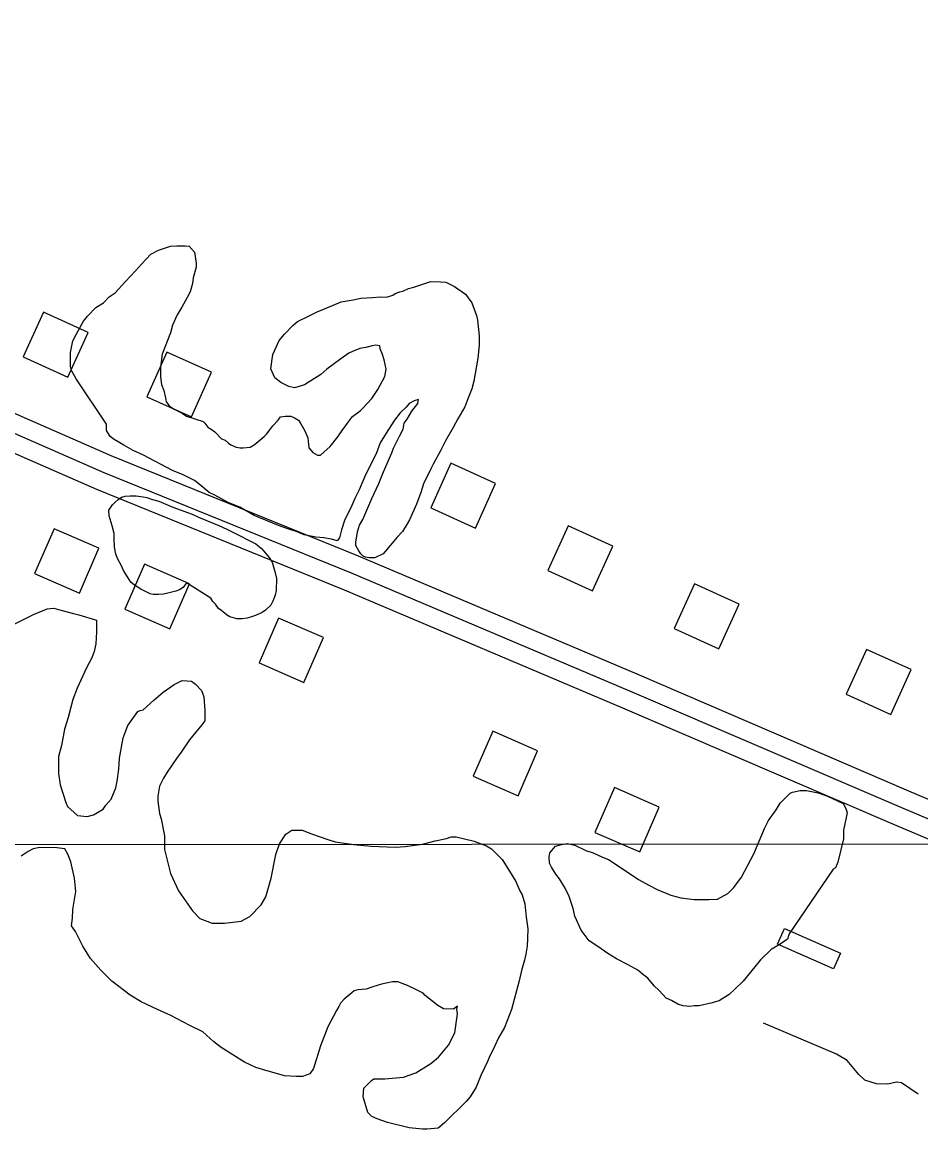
# Model space of a CAD drawing. Extents: x 3297735 to 3335592, y 670436 to 695807.
# Drawn here: x 3302829 to 3303563, y 690726 to 691638 of the extents above; entities that cross this region are included whole.
import ezdxf

# ---------------------------------------------------------------- set-up
doc = ezdxf.new("R2010")
doc.units = 0
for name, color, linetype in [('V-BLDG-OTLN', 7, 'Continuous'), ('V-GRID-MAJR', 7, 'Continuous'), ('V-ROAD-CNTR', 7, 'Continuous'), ('V-SITE-VEGE', 7, 'Continuous'), ('V-TOPO-SHOR', 7, 'Continuous')]:
    doc.layers.add(name, color=color, linetype=linetype)

msp = doc.modelspace()

# ---------------------------------------------------------------- linework, layer by layer
at = {"layer": 'V-BLDG-OTLN'}
for points in [[(3302830.3, 691364.36), (3302866.77, 691347.93), (3302883.2, 691384.4), (3302846.73, 691400.83)], [(3302931.05, 691331.78), (3302967.52, 691315.35), (3302983.95, 691351.82), (3302947.48, 691368.25)], [(3303163, 691241.13), (3303199.47, 691224.71), (3303215.9, 691261.18), (3303179.43, 691277.61)], [(3302892.03, 691208.21), (3302855.35, 691224.18), (3302839.38, 691187.51), (3302876.06, 691171.53)], [(3303258.6, 691189.92), (3303295.07, 691173.49), (3303311.5, 691209.96), (3303275.03, 691226.39)], [(3302965.95, 691179.18), (3302929.28, 691195.15), (3302913.31, 691158.48), (3302949.98, 691142.51)], [(3303361.73, 691142.61), (3303398.2, 691126.18), (3303414.63, 691162.65), (3303378.16, 691179.08)], [(3303075.4, 691135.26), (3303038.72, 691151.23), (3303022.75, 691114.56), (3303059.43, 691098.59)], [(3303502.18, 691089.05), (3303538.65, 691072.62), (3303555.08, 691109.09), (3303518.61, 691125.52)], [(3303250.19, 691042.85), (3303213.51, 691058.82), (3303197.54, 691022.15), (3303234.21, 691006.18)], [(3303349.55, 690996.97), (3303312.88, 691012.94), (3303296.91, 690976.27), (3303333.58, 690960.3)], [(3303451.7, 690897.74), (3303497.49, 690877.66), (3303491.87, 690864.84), (3303446.08, 690884.92)]]:
    msp.add_lwpolyline(points, close=True, dxfattribs=at)
at = {"layer": 'V-GRID-MAJR'}
msp.add_lwpolyline([(3301853.13, 690965.76), (3302673.49, 690966.23), (3305673.73, 690968.17), (3310110.29, 690971.5), (3313525.52, 690974.42), (3317355.66, 690978.09), (3321058.09, 690982.03), (3323164.54, 690984.43), (3326643.71, 690988.68), (3330122.76, 690993.26), (3332835.9, 690997.06), (3333379.42, 690997.86)], dxfattribs=at)
at = {"layer": 'V-ROAD-CNTR'}
for points in [[(3306241.44, 689842.04), (3305980.56, 689955.78), (3305557.18, 690139.73), (3305181.17, 690305.11), (3304992.56, 690390.21), (3304741.32, 690500.79), (3304487.36, 690610.03), (3304185.65, 690741.2), (3303873.83, 690874.45), (3303553.37, 691010.03), (3303331.48, 691105.39), (3303103.94, 691201.65), (3302902.02, 691283.72), (3302585.2, 691422.4), (3302423.86, 691496.4), (3302123.72, 691620.16), (3301854.02, 691736.37)], [(3306249.19, 689822.3), (3305974.58, 689942.02), (3305551.17, 690125.99), (3305175.07, 690291.4), (3304986.45, 690376.51), (3304735.33, 690487.04), (3304481.4, 690596.26), (3304179.71, 690727.42), (3303867.96, 690860.65), (3303547.48, 690996.24), (3303325.6, 691091.59), (3303098.19, 691187.79), (3302896.19, 691269.9), (3302579.07, 691408.71), (3302417.87, 691482.64), (3302117.9, 691606.33), (3301848.08, 691722.59)], [(3306229.44, 689814.55), (3305968.59, 689928.27), (3305545.17, 690112.25), (3305168.96, 690277.7), (3304980.35, 690362.81), (3304729.35, 690473.28), (3304475.45, 690582.49), (3304173.77, 690713.65), (3303862.09, 690846.84), (3303541.6, 690982.44), (3303319.72, 691077.79), (3303092.45, 691173.94), (3302890.36, 691256.08), (3302572.93, 691395.02), (3302411.88, 691468.89), (3302112.07, 691592.51), (3301842.14, 691708.82)]]:
    msp.add_lwpolyline(points, dxfattribs=at)
at = {"layer": 'V-SITE-VEGE'}
for p, q in [((3302838.48, 691154.13), (3302849.9, 691158.8)), ((3302849.9, 691158.8), (3302855.12, 691159.24)), ((3302855.12, 691159.24), (3302860.81, 691157.78)), ((3302823.25, 691146.63), (3302838.48, 691154.13)), ((3302860.81, 691157.78), (3302871.23, 691154.87)), ((3302871.23, 691154.87), (3302875.49, 691153.89)), ((3302875.49, 691153.89), (3302890.18, 691149.52)), ((3302890.18, 691149.52), (3302890.12, 691140.03)), ((3302890.12, 691140.03), (3302889.58, 691130.07)), ((3302888.12, 691123.91), (3302886.19, 691118.7)), ((3302889.58, 691130.07), (3302888.12, 691123.91)), ((3302886.19, 691118.7), (3302881.86, 691110.66)), ((3302881.86, 691110.66), (3302874.16, 691094.1)), ((3302944.38, 691090.8), (3302953.43, 691096.91)), ((3302953.43, 691096.91), (3302960.1, 691100.2)), ((3302960.1, 691100.2), (3302967.69, 691099.67)), ((3302967.69, 691099.67), (3302971, 691097.28)), ((3302971, 691097.28), (3302975.71, 691092.02)), ((3302874.16, 691094.1), (3302870.78, 691084.63)), ((3302936.74, 691084.21), (3302944.38, 691090.8)), ((3302975.71, 691092.02), (3302977.57, 691086.79)), ((3302977.57, 691086.79), (3302978.45, 691075.87)), ((3302870.78, 691084.63), (3302866.89, 691069.95)), ((3302925.77, 691075.74), (3302928.15, 691076.19)), ((3302928.15, 691076.19), (3302936.74, 691084.21)), ((3302866.89, 691069.95), (3302863.98, 691060.47)), ((3302915.73, 691063.46), (3302923.87, 691074.8)), ((3302923.87, 691074.8), (3302925.77, 691075.74)), ((3302978.4, 691067.33), (3302976, 691064.02)), ((3302978.45, 691075.87), (3302978.4, 691067.33)), ((3302863.98, 691060.47), (3302861.52, 691047.2)), ((3302911.87, 691053.52), (3302915.73, 691063.46)), ((3302970.74, 691057.89), (3302965.96, 691051.75)), ((3302976, 691064.02), (3302970.74, 691057.89)), ((3302908.91, 691036.93), (3302911.87, 691053.52)), ((3302965.96, 691051.75), (3302959.25, 691041.83)), ((3302861.52, 691047.2), (3302859.09, 691038.2)), ((3302959.25, 691041.83), (3302955.42, 691036.63)), ((3302859.09, 691038.2), (3302859, 691024.43)), ((3302908.38, 691027.92), (3302908.91, 691036.93)), ((3302955.42, 691036.63), (3302947.75, 691025.29)), ((3302859, 691024.43), (3302860.36, 691014.94)), ((3302906.89, 691017.96), (3302908.38, 691027.92)), ((3302947.75, 691025.29), (3302944.88, 691020.56)), ((3302860.36, 691014.94), (3302865.02, 691000.67)), ((3302902.05, 691003.28), (3302905.91, 691012.74)), ((3302905.91, 691012.74), (3302906.89, 691017.96)), ((3302941.51, 691013.94), (3302940.03, 691005.88)), ((3302944.88, 691020.56), (3302941.51, 691013.94)), ((3302897.75, 690998.56), (3302902.05, 691003.28)), ((3302940.03, 691005.88), (3302940.01, 691001.61)), ((3302865.02, 691000.67), (3302866.42, 690997.33)), ((3302866.42, 690997.33), (3302874.44, 690990.17)), ((3302887.73, 690990.55), (3302895.36, 690995.25)), ((3302895.36, 690995.25), (3302897.75, 690998.56)), ((3302940.01, 691001.61), (3302941.37, 690991.63)), ((3302874.44, 690990.17), (3302882.5, 690989.17)), ((3302882.5, 690989.17), (3302887.73, 690990.55)), ((3302941.37, 690991.63), (3302942.76, 690987.35)), ((3302942.76, 690987.35), (3302945.52, 690973.57)), ((3303044.72, 690974.83), (3303049.48, 690978.12)), ((3303049.48, 690978.12), (3303058.03, 690978.07)), ((3303058.03, 690978.07), (3303065.6, 690975.17)), ((3302945.52, 690973.57), (3302945.45, 690962.18)), ((3303036.54, 690958.28), (3303039.45, 690966.8)), ((3303039.45, 690966.8), (3303044.72, 690974.83)), ((3303065.6, 690975.17), (3303078.86, 690970.34)), ((3303078.86, 690970.34), (3303085.02, 690968.41)), ((3303085.02, 690968.41), (3303100.19, 690966.41)), ((3303156.19, 690966.52), (3303166.65, 690969.3)), ((3303166.65, 690969.3), (3303175.68, 690971.14)), ((3303175.68, 690971.14), (3303179.48, 690972.54)), ((3303179.48, 690972.54), (3303183.76, 690972.52)), ((3303183.76, 690972.52), (3303198.45, 690969.1)), ((3303198.45, 690969.1), (3303203.18, 690967.17)), ((3303203.18, 690967.17), (3303208.39, 690965.24)), ((3302834.38, 690960.52), (3302828.67, 690956.76)), ((3302838.2, 690962.87), (3302834.38, 690960.52)), ((3302843.9, 690963.79), (3302838.2, 690962.87)), ((3302857.66, 690963.7), (3302843.9, 690963.79)), ((3302864.3, 690962.71), (3302857.66, 690963.7)), ((3302866.64, 690958.42), (3302864.3, 690962.71)), ((3302868.98, 690952.23), (3302866.64, 690958.42)), ((3302945.45, 690962.18), (3302950.54, 690942.69)), ((3303032.62, 690938.84), (3303036.54, 690958.28)), ((3303100.19, 690966.41), (3303114.42, 690964.9)), ((3303114.42, 690964.9), (3303133.87, 690964.29)), ((3303133.87, 690964.29), (3303141.94, 690964.72)), ((3303141.94, 690964.72), (3303156.19, 690966.52)), ((3303208.39, 690965.24), (3303212.64, 690962.84)), ((3303212.64, 690962.84), (3303221.13, 690954.24)), ((3302872.21, 690938.93), (3302868.98, 690952.23)), ((3303221.13, 690954.24), (3303227.24, 690944.71)), ((3302950.54, 690942.69), (3302957.1, 690928.41)), ((3303227.24, 690944.71), (3303232.41, 690936.14)), ((3302873.09, 690928), (3302872.21, 690938.93)), ((3303028.25, 690923.69), (3303032.62, 690938.84)), ((3303232.41, 690936.14), (3303235.68, 690928.52)), ((3302870.62, 690913.31), (3302873.09, 690928)), ((3302957.1, 690928.41), (3302968.38, 690912.2)), ((3303024.41, 690917.07), (3303028.25, 690923.69)), ((3303235.68, 690928.52), (3303237.55, 690925.19)), ((3303237.55, 690925.19), (3303239.88, 690918.05)), ((3302870.58, 690906.19), (3302870.62, 690913.31)), ((3302968.38, 690912.2), (3302974.51, 690906)), ((3303015.33, 690907.63), (3303024.41, 690917.07)), ((3303239.88, 690918.05), (3303240.76, 690907.13)), ((3302869.59, 690900.03), (3302870.58, 690906.19)), ((3302974.51, 690906), (3302984.45, 690902.14)), ((3302994.42, 690902.07), (3303008.19, 690903.88)), ((3303008.19, 690903.88), (3303015.33, 690907.63)), ((3303240.76, 690907.13), (3303242.12, 690897.63)), ((3302872.88, 690895.26), (3302869.59, 690900.03)), ((3302878.98, 690883.36), (3302872.88, 690895.26)), ((3302984.45, 690902.14), (3302994.42, 690902.07)), ((3303242.12, 690897.63), (3303242.07, 690889.56)), ((3303242.07, 690889.56), (3303241.56, 690883.4)), ((3302885.08, 690873.35), (3302878.98, 690883.36)), ((3303240.57, 690876.76), (3303239.58, 690872.02)), ((3303241.56, 690883.4), (3303240.57, 690876.76)), ((3302893.56, 690863.8), (3302885.08, 690873.35)), ((3303239.58, 690872.02), (3303237.16, 690863.49)), ((3302902.52, 690854.73), (3302893.56, 690863.8)), ((3303237.16, 690863.49), (3303235.2, 690854.96)), ((3302917.63, 690843.24), (3302902.52, 690854.73)), ((3303115.58, 690850.04), (3303110.34, 690848.17)), ((3303122.71, 690852.36), (3303115.58, 690850.04)), ((3303126.52, 690853.29), (3303122.71, 690852.36)), ((3303131.74, 690854.21), (3303126.52, 690853.29)), ((3303136.01, 690854.18), (3303131.74, 690854.21)), ((3303144.06, 690851.28), (3303136.01, 690854.18)), ((3303150.21, 690848.39), (3303144.06, 690851.28)), ((3303156.83, 690845.03), (3303150.21, 690848.39)), ((3303235.2, 690854.96), (3303228.88, 690831.75)), ((3302926.62, 690837.96), (3302917.63, 690843.24)), ((3303092.26, 690840.22), (3303089.39, 690836.92)), ((3303098.46, 690845.4), (3303092.26, 690840.22)), ((3303100.37, 690846.81), (3303098.46, 690845.4)), ((3303103.7, 690847.74), (3303100.37, 690846.81)), ((3303110.34, 690848.17), (3303103.7, 690847.74)), ((3303158.25, 690843.12), (3303156.83, 690845.03)), ((3303168.63, 690834.98), (3303158.25, 690843.12)), ((3302939.86, 690831.71), (3302926.62, 690837.96)), ((3302950.75, 690826.89), (3302939.86, 690831.71)), ((3303086.03, 690830.77), (3303078.82, 690817.53)), ((3303087.95, 690834.08), (3303086.03, 690830.77)), ((3303089.39, 690836.92), (3303087.95, 690834.08)), ((3303173.36, 690832.11), (3303168.63, 690834.98)), ((3303181.43, 690832.05), (3303173.36, 690832.11)), ((3303184.77, 690834.41), (3303181.43, 690832.05)), ((3303184.28, 690832.04), (3303184.77, 690834.41)), ((3303184.73, 690828.24), (3303184.28, 690832.04)), ((3303228.88, 690831.75), (3303223.1, 690817.07)), ((3302966.36, 690818.72), (3302950.75, 690826.89)), ((3303182.73, 690812.59), (3303184.73, 690828.24)), ((3302976.77, 690813.44), (3302966.36, 690818.72)), ((3302985.73, 690805.31), (3302976.77, 690813.44)), ((3303078.82, 690817.53), (3303073.03, 690801.91)), ((3303177.44, 690802.66), (3303182.73, 690812.59)), ((3303223.1, 690817.07), (3303218.29, 690808.56)), ((3302991.87, 690800.53), (3302985.73, 690805.31)), ((3303169.31, 690792.74), (3303177.44, 690802.66)), ((3303218.29, 690808.56), (3303215.4, 690801.94)), ((3303010.78, 690788.54), (3302991.87, 690800.53)), ((3303073.03, 690801.91), (3303067.22, 690783.43)), ((3303215.4, 690801.94), (3303210.6, 690792.48)), ((3303020.24, 690784.21), (3303010.78, 690788.54)), ((3303150.72, 690780.05), (3303163.11, 690787.56)), ((3303163.11, 690787.56), (3303169.31, 690792.74)), ((3303209.15, 690789.16), (3303203.86, 690777.81)), ((3303210.6, 690792.48), (3303209.15, 690789.16)), ((3303025.45, 690782.75), (3303020.24, 690784.21)), ((3303043.45, 690777.42), (3303025.45, 690782.75)), ((3303052.94, 690776.88), (3303043.45, 690777.42)), ((3303058.16, 690776.85), (3303052.94, 690776.88)), ((3303064.34, 690779.18), (3303058.16, 690776.85)), ((3303067.22, 690783.43), (3303064.34, 690779.18)), ((3303125.54, 690774.99), (3303140.73, 690776.31)), ((3303140.73, 690776.31), (3303150.72, 690780.05)), ((3303203.86, 690777.81), (3303200, 690768.34)), ((3303107.88, 690760.39), (3303108.4, 690767.51)), ((3303108.4, 690767.51), (3303114.61, 690773.64)), ((3303114.61, 690773.64), (3303116.52, 690775.05)), ((3303116.52, 690775.05), (3303125.54, 690774.99)), ((3303200, 690768.34), (3303195.21, 690760.3)), ((3303111.6, 690747.55), (3303107.88, 690760.39)), ((3303195.21, 690760.3), (3303191.86, 690756.53)), ((3303191.86, 690756.53), (3303174.19, 690739.08)), ((3303114.9, 690744.21), (3303111.6, 690747.55)), ((3303119.16, 690742.28), (3303114.9, 690744.21)), ((3303127.68, 690739.38), (3303119.16, 690742.28)), ((3303145.21, 690735), (3303127.68, 690739.38)), ((3303174.19, 690739.08), (3303168.94, 690734.84)), ((3303156.12, 690733.98), (3303145.21, 690735)), ((3303159.92, 690733.95), (3303156.12, 690733.98)), ((3303168.94, 690734.84), (3303159.92, 690733.95))]:
    msp.add_line(p, q, dxfattribs=at)
for points in [[(3302873.41, 691346.58), (3302869.66, 691353.25), (3302868.73, 691356.58), (3302868.8, 691367.97), (3302870.76, 691377.45), (3302873.65, 691383.12), (3302879.41, 691393.53), (3302882.76, 691397.78), (3302889.45, 691404.85), (3302895.64, 691408.61), (3302900.42, 691413.33), (3302905.18, 691416.62), (3302913.79, 691426.05), (3302921.91, 691434.54), (3302926.69, 691440.21), (3302934.34, 691448.23), (3302940.53, 691451.51), (3302950.51, 691454.77), (3302955.74, 691455.21), (3302962.38, 691455.17), (3302965.7, 691454.67), (3302969.94, 691449.9), (3302971.31, 691440.87), (3302971.29, 691437.55), (3302968.86, 691429.02), (3302968.35, 691424.28), (3302966.41, 691417.65), (3302964.01, 691412.92), (3302959.69, 691404.88), (3302955.85, 691398.73), (3302952, 691390.21), (3302950.53, 691384.06), (3302943.78, 691366.54), (3302942.29, 691356.11), (3302942.24, 691348.04), (3302943.15, 691341.86), (3302945.01, 691337.11), (3302946.4, 691330.93), (3302946.85, 691327.6), (3302949.67, 691324.26), (3302953.46, 691321.86), (3302960.08, 691318.5), (3302963.39, 691316.11), (3302977.12, 691311.75), (3302978.53, 691310.32), (3302980.89, 691306.98), (3302983.72, 691305.54), (3302986.56, 691303.15), (3302992.21, 691297.41), (3302995.06, 691296.45), (3302997.89, 691294.05), (3302999.78, 691292.62), (3303004.04, 691290.69), (3303007.36, 691290.2), (3303009.73, 691290.18), (3303015.43, 691290.62), (3303018.76, 691292.5), (3303022.1, 691295.32), (3303026.87, 691299.56), (3303028.78, 691301.45), (3303031.65, 691304.75), (3303034.05, 691308.06), (3303038.35, 691312.78), (3303040.27, 691315.61), (3303044.06, 691316.06), (3303048.81, 691316.03), (3303051.65, 691314.59), (3303054.96, 691312.67), (3303056.84, 691309.81), (3303060.12, 691304.09), (3303062.46, 691298.39), (3303063.36, 691290.31), (3303066.65, 691286.49), (3303070.44, 691284.1), (3303072.81, 691284.08), (3303080.92, 691291.15), (3303087.15, 691299.18), (3303090.5, 691304.37), (3303095.76, 691311.46), (3303099.12, 691315.71), (3303105.31, 691320.42), (3303107.23, 691322.3), (3303114.87, 691330.32), (3303119.66, 691337.88), (3303125.43, 691348.29), (3303126.41, 691354.45), (3303125.04, 691362.05), (3303123.64, 691366.33), (3303121.78, 691371.09), (3303121.32, 691373.46), (3303118, 691373.96), (3303115.15, 691373.51), (3303109.92, 691372.11), (3303105.17, 691371.2), (3303098.98, 691368.86), (3303096.12, 691367.46), (3303089.45, 691362.76), (3303078.01, 691354.29), (3303073.23, 691350.05), (3303059.89, 691341.59), (3303051.81, 691339.27)], [(3303121.57, 691413.33), (3303126.79, 691413.29), (3303132.02, 691414.69), (3303133.93, 691416.1), (3303137.74, 691417.5), (3303140.11, 691417.95), (3303144.87, 691420.3), (3303149.15, 691421.22), (3303162.94, 691425.88), (3303171.01, 691425.82), (3303175.28, 691425.32), (3303182.37, 691421.95), (3303191.35, 691415.73), (3303196.53, 691408.58), (3303200.25, 691398.11), (3303201.18, 691394.31), (3303202.52, 691381.49), (3303202.47, 691373.89), (3303201.46, 691363.46), (3303198.01, 691344.5), (3303196.55, 691338.34), (3303193.18, 691330.29), (3303190.76, 691323.66), (3303185, 691313.73), (3303181.16, 691306.64), (3303174.92, 691295.76), (3303171.07, 691288.19), (3303164.83, 691276.84), (3303162.91, 691273.06), (3303157.13, 691260.76), (3303154.72, 691253.66), (3303151.33, 691244.19), (3303145.56, 691231.41), (3303143.64, 691228.1), (3303139.8, 691221.96), (3303135.5, 691217.23), (3303124.02, 691203.55), (3303117.35, 691200.27), (3303112.61, 691200.3), (3303109.76, 691200.79), (3303107.87, 691201.75), (3303105.99, 691203.66), (3303104.1, 691206.05), (3303101.76, 691210.33), (3303101.78, 691213.18), (3303103.26, 691221.71), (3303104.71, 691226.93), (3303107.59, 691231.65), (3303111.45, 691241.12), (3303114.82, 691248.69), (3303120.59, 691260.99), (3303124.45, 691270.46), (3303131.19, 691286.08), (3303132.64, 691289.86), (3303137.45, 691299.8), (3303140.34, 691305.48), (3303141.32, 691310.22), (3303143.71, 691313.52), (3303147.55, 691320.14), (3303152.34, 691326.28), (3303152.83, 691329.6), (3303149.5, 691328.67), (3303145.22, 691326.33), (3303142.83, 691323.5), (3303138.05, 691318.78), (3303133.27, 691312.64), (3303126.55, 691302.24), (3303121.75, 691294.21), (3303118.38, 691285.21), (3303109.72, 691268.18), (3303104.43, 691255.88), (3303101.06, 691248.78), (3303097.69, 691241.21), (3303092.88, 691231.75), (3303089.98, 691223.22), (3303088.51, 691216.59), (3303086.6, 691214.23), (3303081.86, 691215.68), (3303075.7, 691216.67), (3303069.06, 691217.19), (3303059.58, 691219.15), (3303053.9, 691221.56), (3303046.32, 691223.98), (3303038.75, 691226.88), (3303018.87, 691235.07), (3303007.04, 691241.79), (3302997.58, 691245.65), (3302986.7, 691251.42), (3302981.97, 691253.82), (3302975.36, 691259.56), (3302970.17, 691263.39), (3302960.71, 691268.19), (3302952.19, 691271.57), (3302928.54, 691284.06), (3302920.02, 691287.91), (3302912.45, 691292.23), (3302904.42, 691297.03), (3302901.11, 691299.42), (3302898.29, 691304.19), (3302898.33, 691309.41), (3302873.41, 691346.58)], [(3303051.81, 691339.27), (3303047.07, 691340.25), (3303040.45, 691343.61), (3303035.73, 691347.44), (3303032.45, 691354.58), (3303033.95, 691366.43), (3303035.39, 691369.27), (3303039.24, 691377.79), (3303043.55, 691382.98), (3303050.23, 691390.06), (3303054.05, 691393.36), (3303063.1, 691397.57), (3303070.24, 691401.32), (3303082.61, 691406.46), (3303089.75, 691409.26), (3303099.73, 691411.1), (3303105.91, 691412.48), (3303115.4, 691412.9), (3303121.57, 691413.33)]]:
    msp.add_lwpolyline(points, dxfattribs=at)
for points in [[(3302963.5, 691180.05), (3302961.81, 691177.83), (3302960.68, 691176.16), (3302957.88, 691174.22), (3302954.8, 691173.13), (3302948.37, 691171.49), (3302944.74, 691170.68), (3302940.55, 691170.43), (3302936.36, 691170.45), (3302933.86, 691171.03), (3302926.35, 691174.71), (3302921.06, 691178.09), (3302918.01, 691180.62), (3302915.25, 691184.83), (3302912.21, 691190.15), (3302910.56, 691193.79), (3302907.52, 691199.39), (3302905.88, 691203.31), (3302904.8, 691209.17), (3302904.56, 691216.43), (3302904.59, 691220.34), (3302902.95, 691226.49), (3302900.49, 691234.6), (3302900.25, 691239.34), (3302903.06, 691243.52), (3302905.03, 691245.46), (3302907.84, 691247.95), (3302910.64, 691249.88), (3302913.44, 691250.71), (3302917.62, 691250.96), (3302922.37, 691250.93), (3302928.23, 691250.05), (3302931.02, 691249.75), (3302935.75, 691248.05), (3302941.04, 691246.62), (3302952.45, 691241.8), (3302968.05, 691236.12), (3302973.33, 691233.57), (3302990.04, 691226.77), (3302996.44, 691223.66), (3303000.89, 691221.67), (3303020.08, 691211.78), (3303024.81, 691208.12), (3303030.9, 691200.55), (3303033.38, 691196.91), (3303035.57, 691189.35), (3303036.93, 691183.48), (3303036.86, 691173.71), (3303036, 691169.81), (3303034.02, 691165.08), (3303032.32, 691161.74), (3303028.11, 691157.58), (3303025.31, 691155.65), (3303019.99, 691153.17), (3303016.63, 691152.35), (3303012.99, 691151.26), (3303009.08, 691150.45), (3303004.62, 691150.48), (3302998.77, 691152.19), (3302996.27, 691153.88), (3302992.38, 691156.98), (3302989.6, 691158.95), (3302987.11, 691162.59), (3302984.89, 691164.84), (3302983.51, 691167.36)], [(3303455.66, 690893.41), (3303454.21, 690889.15), (3303447.53, 690884.45), (3303440.86, 690880.69), (3303432.27, 690872.2), (3303427.48, 690866.54), (3303417.92, 690854.74), (3303411.23, 690848.14), (3303406.46, 690843.9), (3303398.36, 690838.73), (3303391.7, 690836.87), (3303382.19, 690834.56), (3303377.92, 690834.59), (3303374.6, 690834.13), (3303368.91, 690834.65), (3303364.64, 690836.1), (3303359.44, 690838.98), (3303355.18, 690840.91), (3303349.53, 690847.11), (3303345.28, 690850.93), (3303340.1, 690857.14), (3303335.85, 690860.49), (3303332.08, 690863.83), (3303324.04, 690868.16), (3303314.57, 690872.96), (3303307.48, 690877.28), (3303299.45, 690883.02), (3303292.37, 690887.82), (3303285.77, 690896.4), (3303280.63, 690907.83), (3303279.24, 690914), (3303275.99, 690923.99), (3303272.71, 690930.66), (3303268.01, 690938.28), (3303265.19, 690942.09), (3303261.43, 690947.81), (3303260.03, 690951.15), (3303259.59, 690956.37), (3303260.08, 690959.69), (3303264.86, 690964.88), (3303269.62, 690966.27), (3303274.37, 690967.19), (3303280.53, 690965.72), (3303289.52, 690961.4), (3303295.67, 690959.46), (3303303.25, 690956.09), (3303307.98, 690954.16), (3303315.07, 690949.37), (3303332.55, 690937.86), (3303341.06, 690933.06), (3303347.69, 690929.7), (3303359.04, 690924.88), (3303367.1, 690922.93), (3303378, 690921.44), (3303389.87, 690921.36), (3303396.99, 690921.79), (3303405.56, 690926.48), (3303410.34, 690931.2), (3303416.56, 690939.7), (3303426.65, 690958.62), (3303435.33, 690979.44), (3303438.69, 690986.07), (3303444.92, 690994.57), (3303448.28, 691000.24), (3303456.4, 691008.26), (3303458.3, 691009.19), (3303464.48, 691010.58), (3303469.7, 691010.54), (3303479.18, 691008.58), (3303486.75, 691005.69), (3303499.53, 690999.91), (3303501.87, 690995.62), (3303502.8, 690992.3), (3303499.86, 690978.08), (3303499.82, 690970.96), (3303495.43, 690952), (3303493.5, 690947.27), (3303491.59, 690946.33)]]:
    msp.add_lwpolyline(points, close=True, dxfattribs=at)
at = {"layer": 'V-TOPO-SHOR'}
msp.add_lwpolyline([(3303561, 690762.65), (3303547.3, 690771.77), (3303543.2, 690772.42), (3303536.05, 690770.67), (3303526.83, 690770.95), (3303518.29, 690773.62), (3303517.27, 690773.96), (3303512.46, 690778.7), (3303502.83, 690789.9), (3303494.27, 690795.3), (3303434.75, 690820.49)], dxfattribs=at)

doc.saveas('drawing.dxf')
